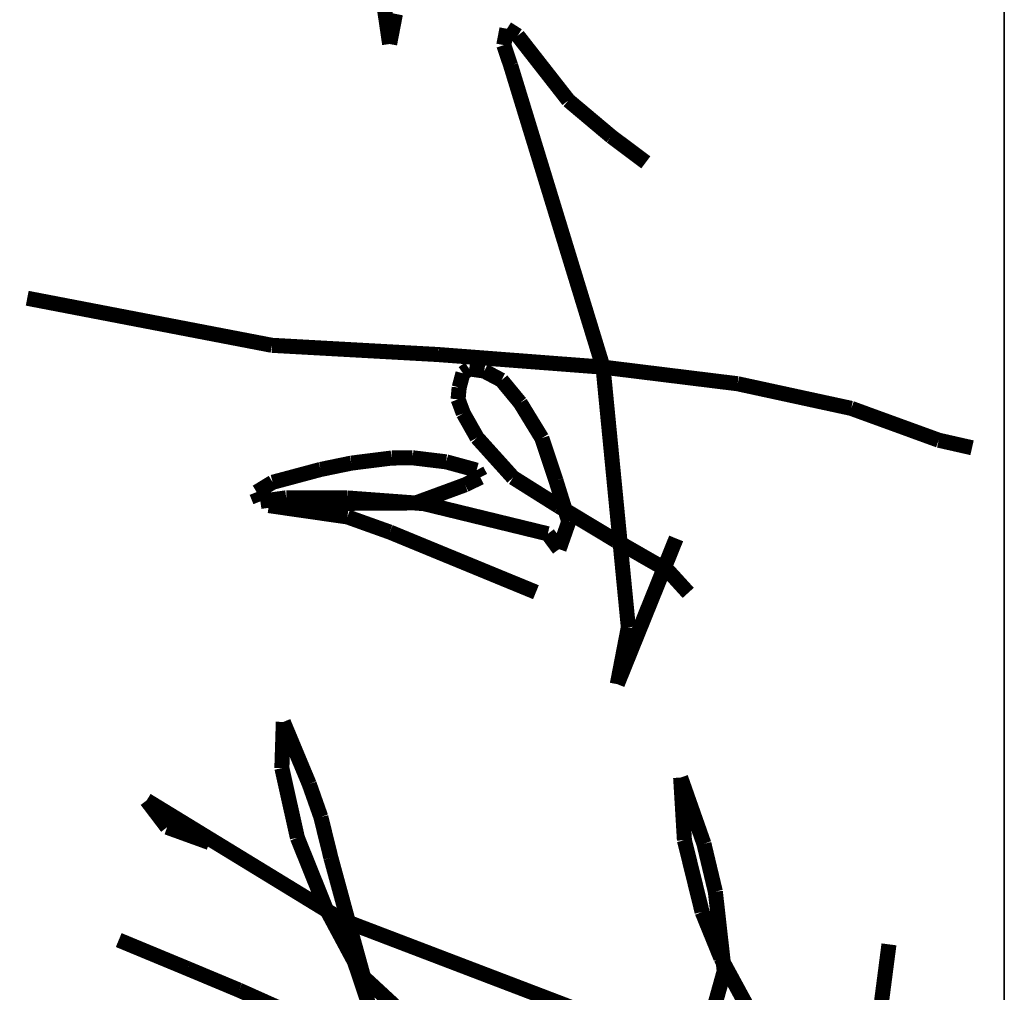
# Model space of a CAD drawing. Extents: x 797781 to 1255204, y 21234 to 1024248.
# Tile 966 of 1056: x 1151716 to 1152010, y 605982 to 606273. Entities that reach past the tile are written whole.
import ezdxf

# ---------------------------------------------------------------- set-up
doc = ezdxf.new("R2010")
doc.units = 0
doc.header["$LTSCALE"] = 1000
doc.header["$MEASUREMENT"] = 0
doc.layers.add('230303生产综合楼-平面图_t8$0$图框', color=4, linetype='Continuous', lineweight=35)
doc.layers.add('A-PUB_TITLE SIGNATURE', color=7, linetype='Continuous')

# ---------------------------------------------------------------- blocks, each defined once
blk = doc.blocks.new('A$C7B124B11')
at = {"layer": 'A-PUB_TITLE SIGNATURE', "const_width": 10}
for points in [[(407.4, 294.72), (402.37, 272.54)], [(402.37, 272.54), (381.22, 214.42)], [(737.37, 239.5), (782.45, 233.63)], [(381.22, 214.42), (364.85, 138.89)], [(804.54, 159.28), (746.41, 127.72)], [(364.85, 138.89), (353.82, 49.42)], [(702.34, 124.08), (755.07, 129.99)], [(746.41, 127.72), (715.83, 115.27)], [(755.07, 129.99), (789.79, 120.31)], [(670.54, 116.5), (702.34, 124.08)], [(626.53, 101.01), (670.54, 116.5)], [(715.83, 115.27), (668.17, 103.53)], [(503.8, 106.06), (489.01, 92.58)], [(668.17, 103.53), (626.53, 101.01)], [(564.48, 58.9), (467.65, 98.04)], [(489.01, 92.58), (468.99, 57.7)], [(217.74, 77.85), (200.6, 54.96)], [(795.23, 70.08), (721.25, -123.71)], [(353.82, 49.42), (526.61, 66.24)], [(526.61, 66.24), (564.48, 58.9)], [(200.6, 54.96), (176.59, 26.39)], [(468.99, 57.7), (446.11, 19.68)], [(153.36, -11.98), (353.82, 49.42)], [(353.82, 49.42), (345.45, -60.15)], [(176.59, 26.39), (133.54, -7.28)], [(429.22, 18.15), (456.49, 26.63)], [(456.49, 26.63), (474.77, 20.21)], [(400.98, 8.73), (429.22, 18.15)], [(446.11, 19.68), (427.19, -10.4)], [(474.77, 20.21), (464.55, 12.7)], [(377.54, -5.62), (400.98, 8.73)], [(464.55, 12.7), (444.53, -69.55)], [(463.41, -92.32), (503.37, 4.83)], [(133.54, -7.28), (128.98, -14.45)], [(362.48, -18.07), (377.54, -5.62)], [(427.19, -10.4), (400.67, -34.32)], [(128.98, -14.45), (139.81, -16.55)], [(139.81, -16.55), (153.36, -11.98)], [(356.42, -29.54), (362.48, -18.07)], [(354.97, -39.51), (356.42, -29.54)], [(400.67, -34.32), (384.56, -43.45)], [(416.74, -54.86), (422.27, -34.59)], [(422.27, -34.59), (427.07, -32.08)], [(427.07, -32.08), (432, -42.22)], [(357.9, -43.68), (354.97, -39.51)], [(367.33, -46.21), (357.9, -43.68)], [(384.56, -43.45), (375.2, -46.93)], [(432, -42.22), (444.04, -74.99)], [(375.2, -46.93), (367.33, -46.21)], [(414.05, -77.19), (416.74, -54.86)], [(345.45, -60.15), (339.32, -170.6)], [(444.53, -69.55), (440.73, -120.76)], [(444.04, -74.99), (444.36, -125.38)], [(789.92, -76.51), (759.18, -109.74)], [(414.21, -91.1), (414.05, -77.19)], [(139.1, -92.44), (119.08, -88.56)], [(93.24, -99.19), (139.1, -92.44)], [(417.59, -117.91), (414.21, -91.1)], [(453.34, -120.52), (463.41, -92.32)], [(749, -115.75), (784.75, -103.81)], [(713.28, -134.92), (749, -115.75)], [(759.18, -109.74), (724.06, -119.43)], [(421.8, -138.31), (417.59, -117.91)], [(440.73, -120.76), (440.66, -161.15)], [(445.81, -172.76), (453.34, -120.52)], [(724.06, -119.43), (679.79, -131.49)], [(444.36, -125.38), (445.81, -172.76)], [(721.25, -123.71), (641.69, -253.92)], [(679.79, -131.49), (652.71, -138.16)], [(666.51, -153.75), (713.28, -134.92)], [(430.33, -170.17), (421.8, -138.31)], [(652.71, -138.16), (630.91, -145.85)], [(630.91, -145.85), (589.59, -163.1)], [(787.32, -148.83), (767.74, -192.61)], [(620.25, -164.06), (666.51, -153.75)], [(440.66, -161.15), (443.04, -178.35)], [(589.59, -163.1), (620.25, -164.06)], [(339.32, -170.6), (308.03, -333.34)], [(436.85, -180.82), (430.33, -170.17)], [(443.04, -178.35), (436.85, -180.82)], [(767.74, -192.61), (753.38, -226.98)], [(659.55, -240.34), (669.72, -212.23)], [(753.38, -226.98), (734.51, -272.51)], [(641.69, -253.92), (659.55, -240.34)]]:
    blk.add_lwpolyline(points, dxfattribs=at)
blk = doc.blocks.new('230303生产综合楼-平面图_t8$0$图签')
at = {"layer": '230303生产综合楼-平面图_t8$0$图框', "color": 4}
blk.add_line((-4000, 10700), (0, 10700), dxfattribs=at)
at = {"layer": 'A-PUB_TITLE SIGNATURE', "xscale": 0.9, "yscale": 0.9, "zscale": 0.9}
blk.add_blockref('A$C7B124B11', (-1630.81, 10415.46, 3949.16), dxfattribs=at)

msp = doc.modelspace()

# ---------------------------------------------------------------- block references
at = {"xscale": 0.5, "yscale": 0.5, "zscale": 0.5, "rotation": 270}
msp.add_blockref('230303生产综合楼-平面图_t8$0$图签', (1146660.44, 605513.08), dxfattribs=at)

doc.saveas('drawing.dxf')
